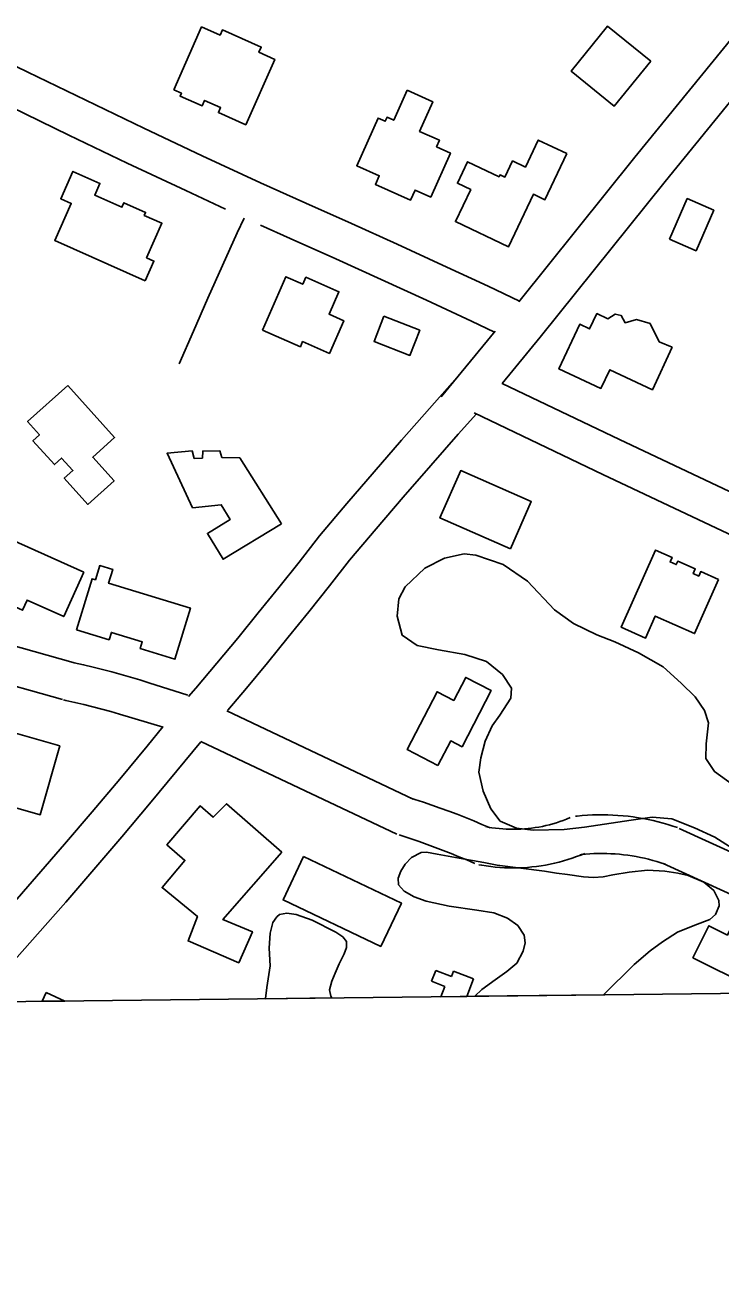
# Model space of a CAD drawing. Extents: x 3683402 to 3721514, y 487807 to 513565.
# Drawn here: x 3705954 to 3706494, y 493222 to 494193 of the extents above; entities that cross this region are included whole.
import ezdxf

# ---------------------------------------------------------------- set-up
doc = ezdxf.new("R2010")
doc.units = 0
for name, color, linetype in [('V-BLDG-OTLN', 7, 'Continuous'), ('V-GRID-FRAM', 7, 'Continuous'), ('V-ROAD-CNTR', 7, 'Continuous'), ('V-SITE-VEGE', 7, 'Continuous')]:
    doc.layers.add(name, color=color, linetype=linetype)

msp = doc.modelspace()

# ---------------------------------------------------------------- linework, layer by layer
at = {"layer": 'V-BLDG-OTLN'}
for p, q in [((3706269.39, 493450.61), (3706272.65, 493458.99)), ((3706272.65, 493458.99), (3706284.81, 493454.26)), ((3706284.81, 493454.26), (3706286.45, 493458.47)), ((3706286.45, 493458.47), (3706302.06, 493452.4)), ((3706302.06, 493452.4), (3706296.78, 493438.8)), ((3706279.68, 493446.6), (3706269.39, 493450.61)), ((3706276.56, 493438.57), (3706279.68, 493446.6)), ((3705967.24, 493434.97), (3705970.25, 493441.72)), ((3705984.97, 493435.17), (3705967.24, 493434.97)), ((3705970.25, 493441.72), (3705984.97, 493435.17)), ((3706296.78, 493438.8), (3706276.56, 493438.57))]:
    msp.add_line(p, q, dxfattribs=at)
for points in [[(3706069.35, 494142.34), (3706090.97, 494191.15), (3706105.36, 494184.78), (3706107.11, 494188.72), (3706137.2, 494175.39), (3706135.43, 494171.4), (3706147.75, 494165.94), (3706125.29, 494115.22), (3706104.04, 494124.63), (3706105.76, 494128.51), (3706093.25, 494134.04), (3706091.35, 494129.74), (3706074.31, 494137.29), (3706075.36, 494139.67)], [(3706439.43, 494164.51), (3706411.21, 494129.64), (3706377.65, 494156.79), (3706405.87, 494191.67)], [(3706250.38, 494141.92), (3706270.38, 494133), (3706260.1, 494109.97), (3706275.52, 494103.09), (3706273.29, 494098.08), (3706284.08, 494093.26), (3706268.83, 494059.06), (3706256.62, 494064.51), (3706253.16, 494056.73), (3706225.83, 494068.92), (3706228.82, 494075.63), (3706211.38, 494083.41), (3706227.85, 494120.34), (3706233.44, 494117.85), (3706234.83, 494120.97), (3706240.01, 494118.67)], [(3706374.34, 494092.8), (3706357.35, 494056.97), (3706348.44, 494061.2), (3706329.14, 494020.51), (3706287.97, 494040.04), (3706299.77, 494064.91), (3706289.41, 494069.82), (3706297.29, 494086.44), (3706321.8, 494074.82), (3706322.55, 494076.4), (3706326.31, 494074.62), (3706332.22, 494087.07), (3706342.26, 494082.31), (3706352.21, 494103.3)], [(3706047.17, 493994.01), (3705976.98, 494025.27), (3705989.83, 494054.14), (3705981.72, 494057.75), (3705991.19, 494079.02), (3706012.09, 494069.71), (3706008.03, 494060.6), (3706029.13, 494051.2), (3706030.67, 494054.66), (3706047.56, 494047.14), (3706046.51, 494044.79), (3706060.17, 494038.7), (3706048.26, 494011.96), (3706054.03, 494009.39)], [(3706453.95, 494026.47), (3706467.73, 494057.85), (3706488.41, 494048.78), (3706474.64, 494017.39)], [(3706138.13, 493955.89), (3706156.25, 493997.18), (3706169.45, 493991.39), (3706171.87, 493996.9), (3706197.53, 493985.65), (3706189.85, 493968.15), (3706201.31, 493963.12), (3706190.19, 493937.76), (3706169.37, 493946.89), (3706167.63, 493942.95)], [(3706232.39, 493966.53), (3706260.2, 493955.67), (3706252.58, 493936.15), (3706224.77, 493947.01)], [(3706456.12, 493942.49), (3706440.76, 493909.56), (3706407.63, 493925.02), (3706400.86, 493910.52), (3706368.23, 493925.73), (3706384.4, 493960.38), (3706391.99, 493956.78), (3706397.72, 493968.6), (3706406.05, 493964.59), (3706411.86, 493968.2), (3706416.54, 493967.08), (3706419.59, 493961.56), (3706428.5, 493964.04), (3706438.9, 493961.01), (3706446, 493946.82)], [(3705987.07, 493912.89), (3706023.5, 493872.47), (3706006.54, 493857.18), (3706023.03, 493838.89), (3706002.72, 493820.58), (3705984.43, 493840.87), (3705991.07, 493846.86), (3705982.35, 493856.53), (3705976.8, 493851.52), (3705960.15, 493869.99), (3705965.2, 493874.55), (3705955.94, 493884.83)], [(3706152.87, 493805.53), (3706107.63, 493778.03), (3706095.44, 493798.08), (3706113.25, 493808.9), (3706106.28, 493820.36), (3706083.97, 493818), (3706064.25, 493860.27), (3706083.57, 493862.07), (3706085.31, 493856.31), (3706091.57, 493856.48), (3706091.91, 493861.95), (3706105.21, 493862.02), (3706106.7, 493857.04), (3706120.52, 493856.84)], [(3706330.65, 493786.04), (3706275.85, 493810.11), (3706291.99, 493846.87), (3706346.79, 493822.8)], [(3705999.6, 493767.91), (3705983.98, 493733.47), (3705955.62, 493746.33), (3705952.06, 493738.48), (3705931.82, 493747.66), (3705929.84, 493743.29), (3705914.13, 493750.42), (3705916.3, 493755.21), (3705910.28, 493757.94), (3705911.09, 493759.73), (3705900.67, 493764.46), (3705921.34, 493810.03), (3705946.34, 493798.69), (3705943.84, 493793.2)], [(3706492.06, 493762.38), (3706473.44, 493720.36), (3706443.01, 493733.85), (3706435.48, 493716.85), (3706416.55, 493725.24), (3706443.1, 493785.12), (3706456.04, 493779.38), (3706454.52, 493775.93), (3706459.23, 493773.84), (3706460.41, 493776.5), (3706474.05, 493770.45), (3706472.46, 493766.85), (3706476.74, 493764.95), (3706478.3, 493768.48)], [(3705993.99, 493723.15), (3706006.04, 493762.86), (3706008.65, 493762.07), (3706012, 493773.11), (3706021.99, 493770.08), (3706018.76, 493759.44), (3706082.33, 493740.15), (3706070.29, 493700.48), (3706043.33, 493708.66), (3706044.96, 493714.02), (3706021, 493721.3), (3706019.24, 493715.49)], [(3706274.35, 493618.01), (3706250.48, 493630.38), (3706273.72, 493675.21), (3706286.63, 493668.51), (3706295.89, 493686.36), (3706315.73, 493676.08), (3706293.13, 493632.49), (3706284.24, 493637.1)], [(3705902.75, 493655.35), (3705980.9, 493633.35), (3705965.82, 493579.78), (3705914.98, 493594.09), (3705923.33, 493623.77), (3705896.02, 493631.45)], [(3706153.14, 493550.71), (3706107.54, 493498.45), (3706130.34, 493488.99), (3706119.82, 493464.9), (3706080.44, 493481.9), (3706087.76, 493500.83), (3706060.29, 493523.26), (3706077.97, 493544.25), (3706064.07, 493556.44), (3706089.79, 493586.57), (3706099.83, 493577.82), (3706110.42, 493588.35)], [(3706170.1, 493547.27), (3706245.96, 493511.23), (3706230, 493477.64), (3706154.14, 493513.68)], [(3706516.4, 493446.79), (3706472.15, 493468.81), (3706484.47, 493493.58), (3706498.98, 493486.35), (3706502.12, 493492.66), (3706511.18, 493488.15), (3706508.3, 493482.36), (3706528.98, 493472.06)]]:
    msp.add_lwpolyline(points, close=True, dxfattribs=at)
at = {"layer": 'V-GRID-FRAM'}
msp.add_lwpolyline([(3687448.05, 511403.47), (3719130.83, 511772.14), (3719350.33, 493590.7), (3687651.68, 493221.84), (3687448.05, 511403.47)], dxfattribs=at)
at = {"layer": 'V-ROAD-CNTR'}
for points in [[(3706337.1, 493977.71), (3706427.23, 494089.91), (3706511.91, 494194.13)], [(3706109.44, 494049.65), (3706078.63, 494064.04), (3706033.3, 494085.48), (3705988.07, 494107.15), (3705942.98, 494129.02), (3705925.06, 494137.71), (3705907.11, 494146.19), (3705889.08, 494154.48), (3705870.97, 494162.58), (3705852.78, 494170.51), (3705847.81, 494172.61)], [(3706941.68, 493619.45), (3706937.11, 493623.37), (3706932.4, 493627.12), (3706927.54, 493630.69), (3706922.55, 493634.07), (3706917.45, 493637.25), (3706912.22, 493640.25), (3706906.88, 493643.05), (3706901.58, 493645.58), (3706840, 493673.53), (3706778.65, 493701.61), (3706717.35, 493729.87), (3706595.28, 493785.88), (3706415.15, 493870.82), (3706324.25, 493914.47), (3706353.55, 493950.29), (3706450.56, 494071.06), (3706536.68, 494177.04)], [(3706337.6, 493978.34), (3706313.2, 493989.84), (3706278, 494006.23), (3706242.72, 494022.45), (3706207.36, 494038.51), (3706171.93, 494054.41), (3706136.6, 494070.07), (3706091.39, 494091.19), (3706046.19, 494112.57), (3706001.09, 494134.18), (3705956.07, 494156.01), (3705938.01, 494164.78)], [(3706124.05, 494042.82), (3706118.65, 494031.22), (3706107.11, 494005.93), (3706095.77, 493980.55), (3706084.63, 493955.09), (3706073.68, 493929.54)], [(3706318.12, 493954.35), (3706300.47, 493962.67), (3706265.4, 493979), (3706230.25, 493995.17), (3706195.02, 494011.17), (3706159.72, 494027.01), (3706136.6, 494037.26)], [(3706276.88, 493903.94), (3706318.74, 493955.11)], [(3706080.81, 493671.57), (3706086.41, 493678.08), (3706102.76, 493697.38), (3706118.96, 493716.8), (3706134.99, 493736.37), (3706150.86, 493756.06), (3706166.58, 493775.88), (3706182.35, 493796.11), (3706203.54, 493821.18), (3706224.75, 493845.92), (3706246.14, 493870.51), (3706267.69, 493894.96), (3706289.38, 493919.21)], [(3706111.28, 493661.01), (3706125.73, 493678.07), (3706142.08, 493697.69), (3706158.27, 493717.44), (3706174.3, 493737.32), (3706190.16, 493757.34), (3706205.64, 493777.2), (3706226.39, 493801.74), (3706247.46, 493826.32), (3706268.71, 493850.75), (3706290.12, 493875.03), (3706304.23, 493890.81)], [(3706943.11, 493572.02), (3706940.98, 493575.58), (3706938.34, 493579.16), (3706935.29, 493582.98), (3706932.1, 493586.69), (3706928.77, 493590.27), (3706925.31, 493593.73), (3706921.72, 493597.05), (3706918.01, 493600.24), (3706914.18, 493603.28), (3706910.24, 493606.17), (3706906.19, 493608.92), (3706902.04, 493611.51), (3706897.8, 493613.94), (3706893.47, 493616.21), (3706888.92, 493618.38), (3706827.55, 493646.23), (3706766.13, 493674.34), (3706704.81, 493702.62), (3706582.63, 493758.68), (3706402.26, 493843.73), (3706302.49, 493891.64)], [(3705991.24, 493697.95), (3705797.68, 493752.41)], [(3705983.12, 493669.07), (3705789.56, 493723.53)], [(3706080.19, 493672.53), (3706050.1, 493682.21), (3706042.93, 493684.43), (3706035.74, 493686.57), (3706028.53, 493688.64), (3706021.3, 493690.62), (3706014.04, 493692.53), (3706006.77, 493694.35), (3705999.47, 493696.1), (3705992.19, 493697.76), (3705990.42, 493698.15)], [(3706061.08, 493647.72), (3706027.33, 493657.78), (3706020.44, 493659.75), (3706013.52, 493661.65), (3706006.58, 493663.47), (3705999.62, 493665.22), (3705992.65, 493666.89), (3705985.62, 493668.49), (3705983.95, 493668.86)], [(3706255.18, 493591.9), (3706110.68, 493660.31)], [(3705881, 493433.96), (3705894.32, 493450.44), (3705906.42, 493465.75), (3705918.72, 493481.67), (3705941.13, 493506.85), (3705962.99, 493531.75), (3705984.66, 493556.8), (3706006.16, 493582.01), (3706027.48, 493607.36), (3706048.63, 493632.87), (3706060.93, 493647.94)], [(3705919.89, 493434.42), (3705930.06, 493447.28), (3705941.82, 493462.5), (3705963.61, 493486.98), (3705985.6, 493512.04), (3706007.42, 493537.25), (3706029.06, 493562.62), (3706050.51, 493588.14), (3706071.79, 493613.81), (3706090.28, 493636.44)], [(3706242.34, 493564.78), (3706090.47, 493636.68)], [(3706314.81, 493569.52), (3706308.51, 493572.25), (3706302.1, 493574.94), (3706295.66, 493577.56), (3706289.19, 493580.1), (3706282.69, 493582.57), (3706276.16, 493584.95), (3706269.6, 493587.26), (3706263.02, 493589.5), (3706256.43, 493591.64), (3706253.29, 493592.64)], [(3706460.19, 493569.76), (3706456.6, 493570.97), (3706452.82, 493572.15), (3706449.02, 493573.25), (3706445.2, 493574.26), (3706441.36, 493575.18), (3706437.49, 493576.03), (3706433.61, 493576.78), (3706429.71, 493577.45), (3706425.8, 493578.04), (3706421.88, 493578.53), (3706417.95, 493578.94), (3706414.01, 493579.27), (3706410.06, 493579.51), (3706406.11, 493579.66), (3706402.15, 493579.72), (3706398.2, 493579.69), (3706394.25, 493579.58), (3706390.3, 493579.38), (3706386.35, 493579.09), (3706382.47, 493578.73), (3706381.03, 493578.57)], [(3706376.96, 493577.53), (3706374.19, 493576.38), (3706371.57, 493575.38), (3706368.92, 493574.44), (3706366.24, 493573.57), (3706363.55, 493572.76), (3706360.84, 493572.03), (3706358.11, 493571.36), (3706355.36, 493570.76), (3706352.6, 493570.23), (3706349.83, 493569.77), (3706347.05, 493569.37), (3706344.26, 493569.05), (3706341.46, 493568.8), (3706338.65, 493568.62), (3706335.84, 493568.51), (3706333.03, 493568.47), (3706330.22, 493568.5), (3706327.41, 493568.6), (3706324.61, 493568.77), (3706321.81, 493569.01), (3706319.02, 493569.32), (3706316.23, 493569.71), (3706313.42, 493570.16), (3706311.55, 493570.51)], [(3706728.87, 493447.17), (3706461.63, 493569.19)], [(3706302.86, 493542), (3706296.73, 493544.66), (3706290.64, 493547.22), (3706284.53, 493549.7), (3706278.39, 493552.11), (3706272.22, 493554.45), (3706266.02, 493556.72), (3706259.8, 493558.91), (3706253.55, 493561.03), (3706247.26, 493563.08), (3706244.23, 493564.04)], [(3706388.39, 493549.79), (3706385.27, 493548.5), (3706381.94, 493547.23), (3706378.58, 493546.04), (3706375.2, 493544.93), (3706371.78, 493543.91), (3706368.34, 493542.98), (3706364.88, 493542.13), (3706361.4, 493541.37), (3706357.9, 493540.7), (3706354.38, 493540.11), (3706350.86, 493539.61), (3706347.32, 493539.21), (3706343.77, 493538.89), (3706340.21, 493538.66), (3706336.65, 493538.52), (3706333.09, 493538.47), (3706329.52, 493538.51), (3706325.96, 493538.63), (3706322.4, 493538.85), (3706318.86, 493539.16), (3706315.31, 493539.55), (3706311.78, 493540.04), (3706308.3, 493540.6), (3706306.12, 493541.01)], [(3706450.61, 493541.33), (3706447.34, 493542.44), (3706444.19, 493543.42), (3706441.03, 493544.33), (3706437.85, 493545.17), (3706434.65, 493545.94), (3706431.43, 493546.64), (3706428.2, 493547.27), (3706424.96, 493547.83), (3706421.7, 493548.32), (3706418.44, 493548.73), (3706415.16, 493549.07), (3706411.88, 493549.34), (3706408.59, 493549.54), (3706405.3, 493549.66), (3706402.01, 493549.72), (3706398.72, 493549.69), (3706395.43, 493549.6), (3706392.14, 493549.44), (3706388.86, 493549.2), (3706385.53, 493548.88), (3706384.32, 493548.75)], [(3706658.43, 493446.35), (3706449.17, 493541.9)]]:
    msp.add_lwpolyline(points, dxfattribs=at)
at = {"layer": 'V-SITE-VEGE'}
for p, q in [((3706253.82, 493546.64), (3706261.23, 493550.36)), ((3706261.23, 493550.36), (3706265.45, 493550.69)), ((3706265.45, 493550.69), (3706273.86, 493549.29)), ((3706273.86, 493549.29), (3706290.76, 493546)), ((3706245.44, 493536.08), (3706248.85, 493541.33)), ((3706248.85, 493541.33), (3706253.82, 493546.64)), ((3706290.76, 493546), (3706309.83, 493542.59)), ((3706309.83, 493542.59), (3706320.28, 493540.57)), ((3706320.28, 493540.57), (3706357.07, 493535.92)), ((3706243.49, 493530.62), (3706245.44, 493536.08)), ((3706243.81, 493525.42), (3706243.49, 493530.62)), ((3706357.07, 493535.92), (3706366.26, 493534.51)), ((3706366.26, 493534.51), (3706374.87, 493533.4)), ((3706374.87, 493533.4), (3706387.29, 493531.46)), ((3706387.29, 493531.46), (3706395.02, 493531.05)), ((3706395.02, 493531.05), (3706402.58, 493531.63)), ((3706402.58, 493531.63), (3706409.95, 493533.09)), ((3706409.95, 493533.09), (3706422.82, 493535.15)), ((3706422.82, 493535.15), (3706437.06, 493536.71)), ((3706437.06, 493536.71), (3706450.38, 493536.03)), ((3706450.38, 493536.03), (3706460.45, 493534.31)), ((3706460.45, 493534.31), (3706468.46, 493532.53)), ((3706468.46, 493532.53), (3706480.73, 493527.54)), ((3706248.15, 493520.46), (3706243.81, 493525.42)), ((3706256.02, 493516.13), (3706248.15, 493520.46)), ((3706480.73, 493527.54), (3706488.48, 493520.96)), ((3706488.48, 493520.96), (3706492.29, 493513.26)), ((3706265.19, 493512.66), (3706256.02, 493516.13)), ((3706283.16, 493508.77), (3706265.19, 493512.66)), ((3706492.29, 493513.26), (3706492.52, 493509.14)), ((3706146.35, 493496.17), (3706149.26, 493500.64)), ((3706149.26, 493500.64), (3706151.34, 493502.37)), ((3706151.34, 493502.37), (3706157.14, 493503.46)), ((3706157.14, 493503.46), (3706164.28, 493502.28)), ((3706164.28, 493502.28), (3706176.76, 493497.98)), ((3706304.48, 493505.81), (3706283.16, 493508.77)), ((3706317.68, 493503.66), (3706304.48, 493505.81)), ((3706328.41, 493499.49), (3706317.68, 493503.66)), ((3706489.77, 493502.22), (3706485.31, 493498.57)), ((3706492.52, 493509.14), (3706489.77, 493502.22)), ((3706144.27, 493487.87), (3706146.35, 493496.17)), ((3706176.76, 493497.98), (3706195.05, 493488.6)), ((3706336.36, 493493.88), (3706328.41, 493499.49)), ((3706341.25, 493486.26), (3706336.36, 493493.88)), ((3706473.68, 493494.13), (3706460.27, 493488.74)), ((3706485.31, 493498.57), (3706473.68, 493494.13)), ((3706143.41, 493476.12), (3706144.27, 493487.87)), ((3706195.05, 493488.6), (3706200.68, 493485.08)), ((3706200.68, 493485.08), (3706203.47, 493481.32)), ((3706203.47, 493481.32), (3706203.3, 493476.61)), ((3706341.95, 493480.47), (3706341.25, 493486.26)), ((3706448.59, 493481.07), (3706439.08, 493474.15)), ((3706460.27, 493488.74), (3706448.59, 493481.07)), ((3706144.29, 493462.39), (3706143.41, 493476.12)), ((3706201.57, 493471.94), (3706197.73, 493464.15)), ((3706203.3, 493476.61), (3706201.57, 493471.94)), ((3706335.44, 493464.69), (3706340.38, 493473.83)), ((3706340.38, 493473.83), (3706341.95, 493480.47)), ((3706439.08, 493474.15), (3706426.68, 493463.65)), ((3706141.69, 493445.66), (3706144.29, 493462.39)), ((3706197.73, 493464.15), (3706194.49, 493456.95)), ((3706327.7, 493458.04), (3706335.44, 493464.69)), ((3706426.68, 493463.65), (3706402.79, 493440.04)), ((3706194.49, 493456.95), (3706191.94, 493450.52)), ((3706308.39, 493444.21), (3706318.69, 493451.7)), ((3706318.69, 493451.7), (3706327.7, 493458.04)), ((3706140.58, 493437.06), (3706141.69, 493445.66)), ((3706191.94, 493450.52), (3706190.28, 493443.78)), ((3706190.28, 493443.78), (3706191.19, 493439.06)), ((3706302.95, 493438.87), (3706308.39, 493444.21)), ((3706191.96, 493437.58), (3706140.57, 493436.98)), ((3706140.57, 493436.98), (3706140.58, 493437.06)), ((3706191.19, 493439.06), (3706191.96, 493437.58)), ((3706402.79, 493440.04), (3706302.95, 493438.87))]:
    msp.add_line(p, q, dxfattribs=at)
msp.add_lwpolyline([(3706508.36, 493550.13), (3706489.16, 493562.47), (3706473.54, 493569.51), (3706455.82, 493576.58), (3706440.64, 493577.85), (3706424.36, 493575.47), (3706388.12, 493570.23), (3706372.38, 493568.37), (3706348.26, 493567.67), (3706335.18, 493569.43), (3706322.69, 493574.86), (3706315.49, 493584.4), (3706309.4, 493598.11), (3706305.95, 493612.83), (3706307.68, 493623.81), (3706311.02, 493636.87), (3706316.44, 493648.84), (3706322.32, 493657.14), (3706330.89, 493670.11), (3706331.53, 493677.97), (3706324.35, 493688.55), (3706311.92, 493698.69), (3706295.23, 493704.17), (3706274.84, 493707.62), (3706258.12, 493711.01), (3706246.71, 493719.04), (3706242.74, 493733.77), (3706243.98, 493747.37), (3706248.83, 493756.73), (3706264.24, 493771.18), (3706279.55, 493778.82), (3706294.8, 493782.27), (3706303.69, 493781.09), (3706325.08, 493773.96), (3706343.75, 493761.11), (3706364.91, 493738.79), (3706379.43, 493728.1), (3706397.64, 493719.44), (3706411.71, 493714), (3706429.93, 493705.35), (3706449.16, 493694.59), (3706463.12, 493681.81), (3706473.97, 493671.17), (3706481.16, 493660.58), (3706484.16, 493651.1), (3706482.35, 493634.89), (3706482.18, 493623.36), (3706488.85, 493613.3), (3706502.85, 493603.14)], dxfattribs=at)

doc.saveas('drawing.dxf')
